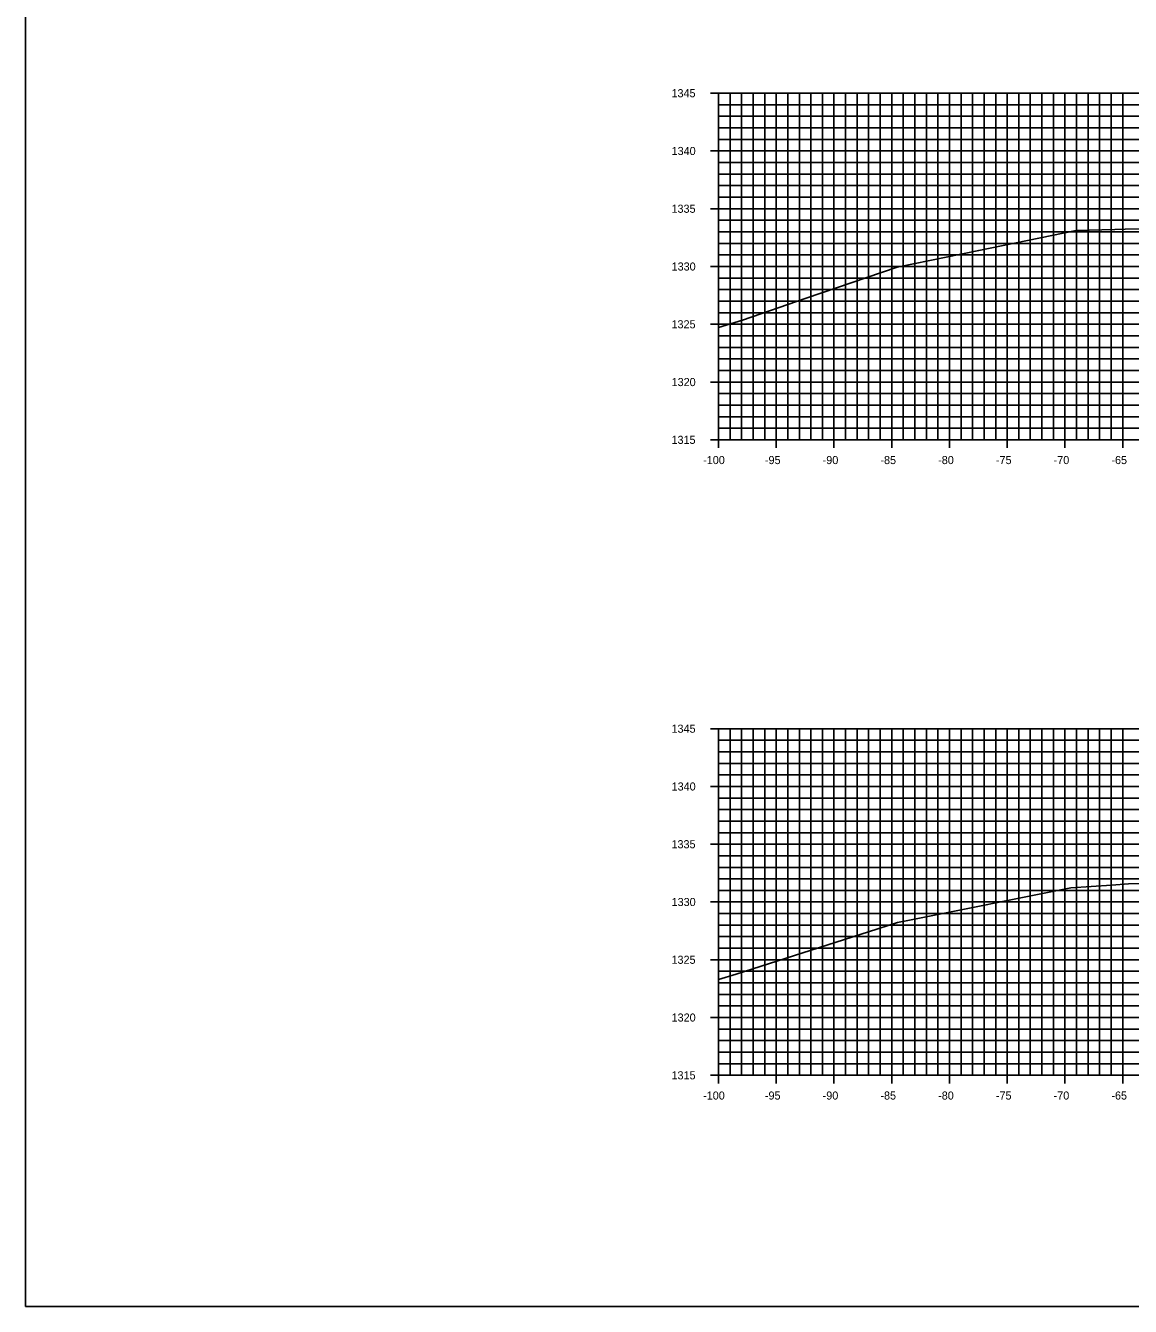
# Model space of a CAD drawing. Extents: x 674939 to 678919, y 750652 to 765176.
# Drawn here: x 678578.5 to 678674.2, y 751842.6 to 751953.4 of the extents above; entities that cross this region are included whole.
import ezdxf

# ---------------------------------------------------------------- set-up
doc = ezdxf.new("R2010")
doc.units = 0
for name, color, linetype in [('Level 10', 7, 'Continuous'), ('Level 20', 7, 'Continuous'), ('Level 4', 7, 'Continuous'), ('Level 8', 7, 'Continuous'), ('Level 9', 7, 'Continuous')]:
    doc.layers.add(name, color=color, linetype=linetype)

msp = doc.modelspace()

# ---------------------------------------------------------------- linework, layer by layer
at = {"layer": 'Level 10'}
for points in [[(678638.53, 751927.28), (678640.61, 751927.92), (678646.12, 751929.8), (678654.01, 751932.5), (678661.07, 751933.95), (678669.51, 751935.68), (678672.84, 751935.75), (678673.74, 751935.77), (678678.7, 751935.9)], [(678638.53, 751870.83), (678640.07, 751871.31), (678651.52, 751874.98), (678654.03, 751875.79), (678654.91, 751875.96), (678669.04, 751878.77), (678672.56, 751879.02), (678674.02, 751879.12), (678676.06, 751879.18)]]:
    msp.add_lwpolyline(points, dxfattribs=at)
at = {"layer": 'Level 20'}
for p, q in [((678638.53, 751947.55), (678838.53, 751947.55)), ((678638.53, 751917.55), (678638.53, 751947.55)), ((678639.53, 751917.55), (678639.53, 751947.55)), ((678640.53, 751917.55), (678640.53, 751947.55)), ((678641.53, 751917.55), (678641.53, 751947.55)), ((678642.53, 751917.55), (678642.53, 751947.55)), ((678643.53, 751917.55), (678643.53, 751947.55)), ((678644.53, 751917.55), (678644.53, 751947.55)), ((678645.53, 751917.55), (678645.53, 751947.55)), ((678646.53, 751917.55), (678646.53, 751947.55)), ((678647.53, 751917.55), (678647.53, 751947.55)), ((678648.53, 751917.55), (678648.53, 751947.55)), ((678649.53, 751917.55), (678649.53, 751947.55)), ((678650.53, 751917.55), (678650.53, 751947.55)), ((678651.53, 751917.55), (678651.53, 751947.55)), ((678652.53, 751917.55), (678652.53, 751947.55)), ((678653.53, 751917.55), (678653.53, 751947.55)), ((678654.53, 751917.55), (678654.53, 751947.55)), ((678655.53, 751917.55), (678655.53, 751947.55)), ((678656.53, 751917.55), (678656.53, 751947.55)), ((678657.53, 751917.55), (678657.53, 751947.55)), ((678658.53, 751917.55), (678658.53, 751947.55)), ((678659.53, 751917.55), (678659.53, 751947.55)), ((678660.53, 751917.55), (678660.53, 751947.55)), ((678661.53, 751917.55), (678661.53, 751947.55)), ((678662.53, 751917.55), (678662.53, 751947.55)), ((678663.53, 751917.55), (678663.53, 751947.55)), ((678664.53, 751917.55), (678664.53, 751947.55)), ((678665.53, 751917.55), (678665.53, 751947.55)), ((678666.53, 751917.55), (678666.53, 751947.55)), ((678667.53, 751917.55), (678667.53, 751947.55)), ((678668.53, 751917.55), (678668.53, 751947.55)), ((678669.53, 751917.55), (678669.53, 751947.55)), ((678670.53, 751917.55), (678670.53, 751947.55)), ((678671.53, 751917.55), (678671.53, 751947.55)), ((678672.53, 751917.55), (678672.53, 751947.55)), ((678673.53, 751917.55), (678673.53, 751947.55)), ((678638.53, 751946.55), (678838.53, 751946.55)), ((678638.53, 751945.55), (678838.53, 751945.55)), ((678638.53, 751944.55), (678838.53, 751944.55)), ((678638.53, 751943.55), (678838.53, 751943.55)), ((678638.53, 751942.55), (678838.53, 751942.55)), ((678638.53, 751941.55), (678838.53, 751941.55)), ((678638.53, 751940.55), (678838.53, 751940.55)), ((678638.53, 751939.55), (678838.53, 751939.55)), ((678638.53, 751938.55), (678838.53, 751938.55)), ((678638.53, 751937.55), (678838.53, 751937.55)), ((678638.53, 751936.55), (678838.53, 751936.55)), ((678638.53, 751935.55), (678838.53, 751935.55)), ((678638.53, 751934.55), (678838.53, 751934.55)), ((678638.53, 751933.55), (678838.53, 751933.55)), ((678638.53, 751932.55), (678838.53, 751932.55)), ((678638.53, 751931.55), (678838.53, 751931.55)), ((678638.53, 751930.55), (678838.53, 751930.55)), ((678638.53, 751929.55), (678838.53, 751929.55)), ((678638.53, 751928.55), (678838.53, 751928.55)), ((678638.53, 751927.55), (678838.53, 751927.55)), ((678638.53, 751926.55), (678838.53, 751926.55)), ((678638.53, 751925.55), (678838.53, 751925.55)), ((678638.53, 751924.55), (678838.53, 751924.55)), ((678638.53, 751923.55), (678838.53, 751923.55)), ((678638.53, 751922.55), (678838.53, 751922.55)), ((678638.53, 751921.55), (678838.53, 751921.55)), ((678638.53, 751920.55), (678838.53, 751920.55)), ((678638.53, 751919.55), (678838.53, 751919.55)), ((678638.53, 751918.55), (678838.53, 751918.55)), ((678638.53, 751917.55), (678838.53, 751917.55)), ((678638.53, 751892.55), (678838.53, 751892.55)), ((678638.53, 751862.55), (678638.53, 751892.55)), ((678638.53, 751891.55), (678838.53, 751891.55)), ((678639.53, 751862.55), (678639.53, 751892.55)), ((678640.53, 751862.55), (678640.53, 751892.55)), ((678641.53, 751862.55), (678641.53, 751892.55)), ((678642.53, 751862.55), (678642.53, 751892.55)), ((678643.53, 751862.55), (678643.53, 751892.55)), ((678644.53, 751862.55), (678644.53, 751892.55)), ((678645.53, 751862.55), (678645.53, 751892.55)), ((678646.53, 751862.55), (678646.53, 751892.55)), ((678647.53, 751862.55), (678647.53, 751892.55)), ((678648.53, 751862.55), (678648.53, 751892.55)), ((678649.53, 751862.55), (678649.53, 751892.55)), ((678650.53, 751862.55), (678650.53, 751892.55)), ((678651.53, 751862.55), (678651.53, 751892.55)), ((678652.53, 751862.55), (678652.53, 751892.55)), ((678653.53, 751862.55), (678653.53, 751892.55)), ((678654.53, 751862.55), (678654.53, 751892.55)), ((678655.53, 751862.55), (678655.53, 751892.55)), ((678656.53, 751862.55), (678656.53, 751892.55)), ((678657.53, 751862.55), (678657.53, 751892.55)), ((678658.53, 751862.55), (678658.53, 751892.55)), ((678659.53, 751862.55), (678659.53, 751892.55)), ((678660.53, 751862.55), (678660.53, 751892.55)), ((678661.53, 751862.55), (678661.53, 751892.55)), ((678662.53, 751862.55), (678662.53, 751892.55)), ((678663.53, 751862.55), (678663.53, 751892.55)), ((678664.53, 751862.55), (678664.53, 751892.55)), ((678665.53, 751862.55), (678665.53, 751892.55)), ((678666.53, 751862.55), (678666.53, 751892.55)), ((678667.53, 751862.55), (678667.53, 751892.55)), ((678668.53, 751862.55), (678668.53, 751892.55)), ((678669.53, 751862.55), (678669.53, 751892.55)), ((678670.53, 751862.55), (678670.53, 751892.55)), ((678671.53, 751862.55), (678671.53, 751892.55)), ((678672.53, 751862.55), (678672.53, 751892.55)), ((678673.53, 751862.55), (678673.53, 751892.55)), ((678638.53, 751890.55), (678838.53, 751890.55)), ((678638.53, 751889.55), (678838.53, 751889.55)), ((678638.53, 751888.55), (678838.53, 751888.55)), ((678638.53, 751887.55), (678838.53, 751887.55)), ((678638.53, 751886.55), (678838.53, 751886.55)), ((678638.53, 751885.55), (678838.53, 751885.55)), ((678638.53, 751884.55), (678838.53, 751884.55)), ((678638.53, 751883.55), (678838.53, 751883.55)), ((678638.53, 751882.55), (678838.53, 751882.55)), ((678638.53, 751881.55), (678838.53, 751881.55)), ((678638.53, 751880.55), (678838.53, 751880.55)), ((678638.53, 751879.55), (678838.53, 751879.55)), ((678638.53, 751878.55), (678838.53, 751878.55)), ((678638.53, 751877.55), (678838.53, 751877.55)), ((678638.53, 751876.55), (678838.53, 751876.55)), ((678638.53, 751875.55), (678838.53, 751875.55)), ((678638.53, 751874.55), (678838.53, 751874.55)), ((678638.53, 751873.55), (678838.53, 751873.55)), ((678638.53, 751872.55), (678838.53, 751872.55)), ((678638.53, 751871.55), (678838.53, 751871.55)), ((678638.53, 751870.55), (678838.53, 751870.55)), ((678638.53, 751869.55), (678838.53, 751869.55)), ((678638.53, 751868.55), (678838.53, 751868.55)), ((678638.53, 751867.55), (678838.53, 751867.55)), ((678638.53, 751866.55), (678838.53, 751866.55)), ((678638.53, 751865.55), (678838.53, 751865.55)), ((678638.53, 751864.55), (678838.53, 751864.55)), ((678638.53, 751863.55), (678838.53, 751863.55)), ((678638.53, 751862.55), (678838.53, 751862.55))]:
    msp.add_line(p, q, dxfattribs=at)
at = {"layer": 'Level 4'}
msp.add_lwpolyline([(678578.53, 751842.55), (678918.53, 751842.55), (678918.53, 752062.55), (678578.53, 752062.55)], close=True, dxfattribs=at)
at = {"layer": 'Level 8'}
for p, q in [((678637.83, 751947.55), (678639.23, 751947.55)), ((678638.53, 751917.55), (678638.53, 751947.55)), ((678638.53, 751946.55), (678638.88, 751946.55)), ((678638.53, 751945.55), (678638.88, 751945.55)), ((678638.53, 751944.55), (678638.88, 751944.55)), ((678637.83, 751942.55), (678639.23, 751942.55)), ((678638.53, 751943.55), (678638.88, 751943.55)), ((678638.53, 751941.55), (678638.88, 751941.55)), ((678638.53, 751940.55), (678638.88, 751940.55)), ((678638.53, 751939.55), (678638.88, 751939.55)), ((678638.53, 751938.55), (678638.88, 751938.55)), ((678637.83, 751937.55), (678639.23, 751937.55)), ((678638.53, 751936.55), (678638.88, 751936.55)), ((678638.53, 751935.55), (678638.88, 751935.55)), ((678638.53, 751934.55), (678638.88, 751934.55)), ((678637.83, 751932.55), (678639.23, 751932.55)), ((678638.53, 751933.55), (678638.88, 751933.55)), ((678638.53, 751931.55), (678638.88, 751931.55)), ((678638.53, 751930.55), (678638.88, 751930.55)), ((678638.53, 751929.55), (678638.88, 751929.55)), ((678638.53, 751928.55), (678638.88, 751928.55)), ((678637.83, 751927.55), (678639.23, 751927.55)), ((678638.53, 751926.55), (678638.88, 751926.55)), ((678638.53, 751925.55), (678638.88, 751925.55)), ((678638.53, 751924.55), (678638.88, 751924.55)), ((678637.83, 751922.55), (678639.23, 751922.55)), ((678638.53, 751923.55), (678638.88, 751923.55)), ((678638.53, 751921.55), (678638.88, 751921.55)), ((678638.53, 751920.55), (678638.88, 751920.55)), ((678638.53, 751919.55), (678638.88, 751919.55)), ((678638.53, 751918.55), (678638.88, 751918.55)), ((678638.53, 751916.85), (678638.53, 751918.25)), ((678643.53, 751916.85), (678643.53, 751918.25)), ((678648.53, 751916.85), (678648.53, 751918.25)), ((678653.53, 751916.85), (678653.53, 751918.25)), ((678658.53, 751916.85), (678658.53, 751918.25)), ((678663.53, 751916.85), (678663.53, 751918.25)), ((678668.53, 751916.85), (678668.53, 751918.25)), ((678673.53, 751916.85), (678673.53, 751918.25)), ((678637.83, 751917.55), (678639.23, 751917.55)), ((678638.53, 751917.55), (678838.53, 751917.55)), ((678637.83, 751892.55), (678639.23, 751892.55)), ((678638.53, 751862.55), (678638.53, 751892.55)), ((678638.53, 751891.55), (678638.88, 751891.55)), ((678638.53, 751890.55), (678638.88, 751890.55)), ((678638.53, 751889.55), (678638.88, 751889.55)), ((678638.53, 751888.55), (678638.88, 751888.55)), ((678637.83, 751887.55), (678639.23, 751887.55)), ((678638.53, 751886.55), (678638.88, 751886.55)), ((678638.53, 751885.55), (678638.88, 751885.55)), ((678638.53, 751884.55), (678638.88, 751884.55)), ((678638.53, 751883.55), (678638.88, 751883.55)), ((678637.83, 751882.55), (678639.23, 751882.55)), ((678638.53, 751881.55), (678638.88, 751881.55)), ((678638.53, 751880.55), (678638.88, 751880.55)), ((678638.53, 751879.55), (678638.88, 751879.55)), ((678638.53, 751878.55), (678638.88, 751878.55)), ((678637.83, 751877.55), (678639.23, 751877.55)), ((678638.53, 751876.55), (678638.88, 751876.55)), ((678638.53, 751875.55), (678638.88, 751875.55)), ((678638.53, 751874.55), (678638.88, 751874.55)), ((678638.53, 751873.55), (678638.88, 751873.55)), ((678637.83, 751872.55), (678639.23, 751872.55)), ((678638.53, 751871.55), (678638.88, 751871.55)), ((678638.53, 751870.55), (678638.88, 751870.55)), ((678638.53, 751869.55), (678638.88, 751869.55)), ((678638.53, 751868.55), (678638.88, 751868.55)), ((678637.83, 751867.55), (678639.23, 751867.55)), ((678638.53, 751866.55), (678638.88, 751866.55)), ((678638.53, 751865.55), (678638.88, 751865.55)), ((678638.53, 751864.55), (678638.88, 751864.55)), ((678638.53, 751863.55), (678638.88, 751863.55)), ((678638.53, 751861.85), (678638.53, 751863.25)), ((678643.53, 751861.85), (678643.53, 751863.25)), ((678648.53, 751861.85), (678648.53, 751863.25)), ((678653.53, 751861.85), (678653.53, 751863.25)), ((678658.53, 751861.85), (678658.53, 751863.25)), ((678663.53, 751861.85), (678663.53, 751863.25)), ((678668.53, 751861.85), (678668.53, 751863.25)), ((678673.53, 751861.85), (678673.53, 751863.25)), ((678637.83, 751862.55), (678639.23, 751862.55)), ((678638.53, 751862.55), (678838.53, 751862.55))]:
    msp.add_line(p, q, dxfattribs=at)

# ---------------------------------------------------------------- texts
at = {"layer": 'Level 9'}
for s, p in [('1345', (678634.46, 751947.2)), ('1340', (678634.47, 751942.2)), ('1335', (678634.46, 751937.2)), ('1330', (678634.47, 751932.2)), ('1325', (678634.46, 751927.2)), ('1320', (678634.47, 751922.2)), ('1315', (678634.46, 751917.2)), ('-100', (678637.2, 751915.45)), ('-95', (678642.55, 751915.45)), ('-90', (678647.55, 751915.45)), ('-85', (678652.55, 751915.45)), ('-80', (678657.55, 751915.45)), ('-75', (678662.55, 751915.45)), ('-70', (678667.55, 751915.45)), ('-65', (678672.55, 751915.45)), ('1345', (678634.46, 751892.2)), ('1340', (678634.47, 751887.2)), ('1335', (678634.46, 751882.2)), ('1330', (678634.47, 751877.2)), ('1325', (678634.46, 751872.2)), ('1320', (678634.47, 751867.2)), ('1315', (678634.46, 751862.2)), ('-100', (678637.2, 751860.45)), ('-95', (678642.55, 751860.45)), ('-90', (678647.55, 751860.45)), ('-85', (678652.55, 751860.45)), ('-80', (678657.55, 751860.45)), ('-75', (678662.55, 751860.45)), ('-70', (678667.55, 751860.45)), ('-65', (678672.55, 751860.45))]:
    msp.add_text(s, height=0.7, dxfattribs=at).set_placement(p)

doc.saveas('drawing.dxf')
